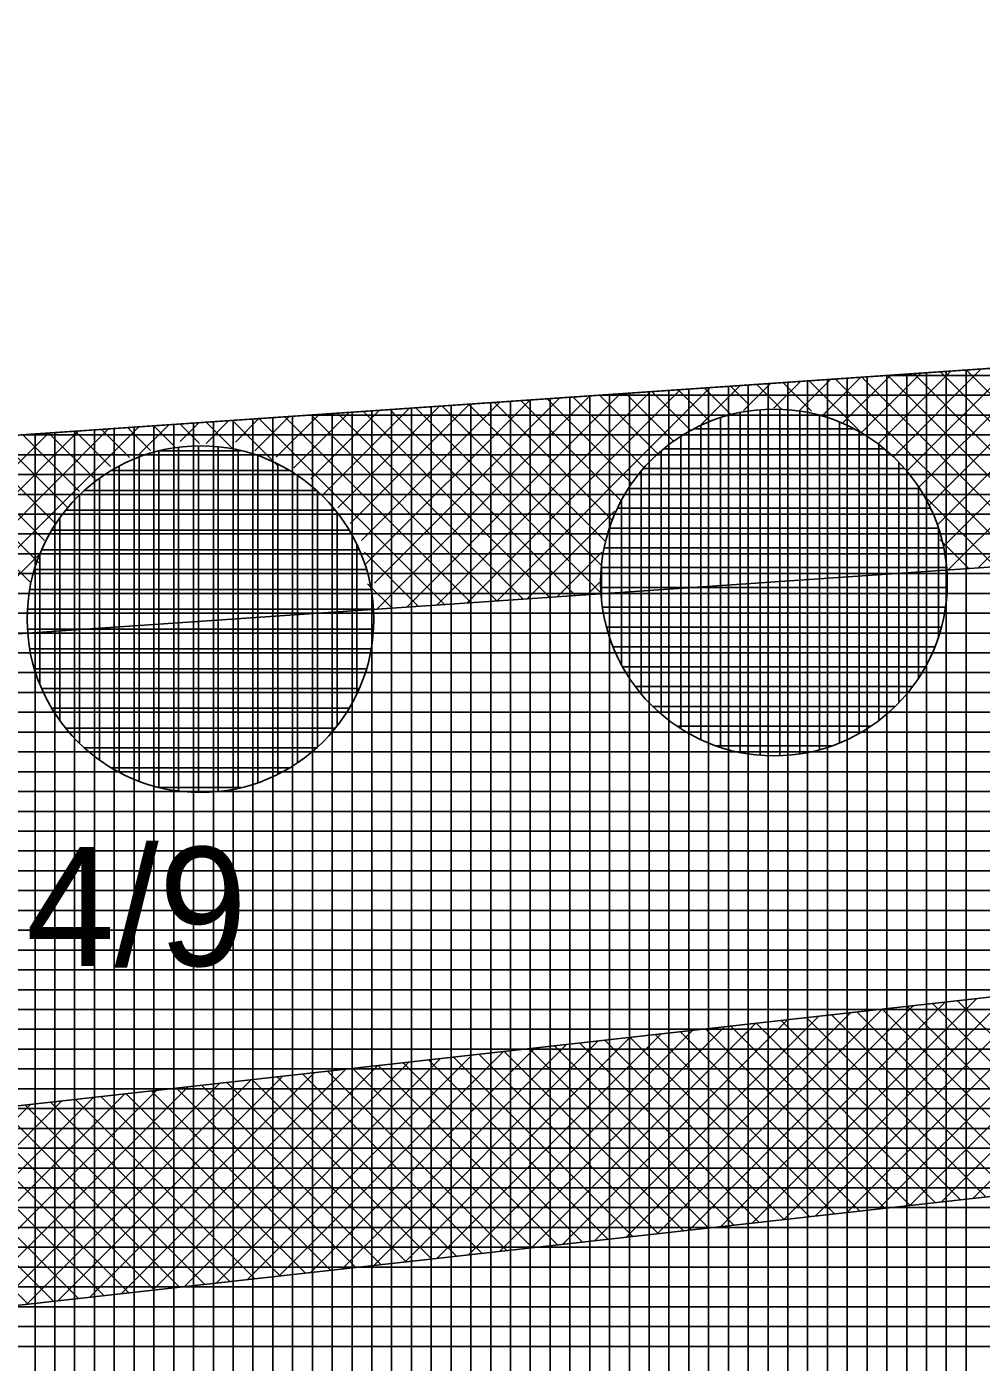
# Model space of a CAD drawing. Extents: x -565346 to -564154, y -1097386 to -1095620.
# Drawn here: x -565162 to -565152.37, y -1095857.9 to -1095844.42 of the extents above; entities that cross this region are included whole.
import ezdxf

# ---------------------------------------------------------------- set-up
doc = ezdxf.new("R2010")
doc.units = 0
for name, color, linetype in [('Vrstva 13', 7, 'Continuous'), ('Vrstva 40', 7, 'Continuous'), ('Vrstva 41', 7, 'Continuous'), ('Vrstva 42', 7, 'Continuous'), ('Vrstva 43', 7, 'Continuous'), ('Vrstva 44', 7, 'Continuous')]:
    doc.layers.add(name, color=color, linetype=linetype)

msp = doc.modelspace()

# ---------------------------------------------------------------- linework, layer by layer
at = {"layer": 'Vrstva 13'}
msp.add_line((-565188.3, -1095850.34), (-565130.42, -1095846.37), dxfattribs=at)
at = {"layer": 'Vrstva 41'}
for p, q in [((-565152.067, -1095847.855), (-565153.118, -1095848.906)), ((-565151.763, -1095847.834), (-565152.998, -1095849.069)), ((-565151.459, -1095847.813), (-565152.894, -1095849.248)), ((-565151.156, -1095847.792), (-565152.81, -1095849.447)), ((-565150.852, -1095847.771), (-565152.748, -1095849.667)), ((-565150.548, -1095847.751), (-565152.7, -1095849.903)), ((-565150.245, -1095847.73), (-565152.397, -1095849.882)), ((-565153.889, -1095847.98), (-565154.207, -1095848.298)), ((-565153.564, -1095848.534), (-565154.104, -1095847.994)), ((-565153.585, -1095847.959), (-565153.975, -1095848.349)), ((-565151.963, -1095849.852), (-565153.839, -1095847.976)), ((-565153.281, -1095847.938), (-565153.767, -1095848.423)), ((-565152.978, -1095847.917), (-565153.579, -1095848.518)), ((-565151.698, -1095849.834), (-565153.574, -1095847.958)), ((-565152.674, -1095847.896), (-565153.409, -1095848.631)), ((-565151.434, -1095849.816), (-565153.31, -1095847.94)), ((-565152.37, -1095847.876), (-565153.255, -1095848.761)), ((-565151.169, -1095849.798), (-565153.045, -1095847.922)), ((-565150.904, -1095849.779), (-565152.78, -1095847.904)), ((-565150.919, -1095849.482), (-565152.515, -1095847.886)), ((-565156.014, -1095848.126), (-565158.167, -1095850.278)), ((-565155.711, -1095848.105), (-565157.863, -1095850.257)), ((-565155.407, -1095848.084), (-565157.559, -1095850.236)), ((-565155.103, -1095848.063), (-565157.256, -1095850.215)), ((-565155.474, -1095848.604), (-565155.956, -1095848.122)), ((-565155.3, -1095848.495), (-565155.692, -1095848.103)), ((-565155.108, -1095848.404), (-565155.427, -1095848.085)), ((-565154.8, -1095848.042), (-565155.194, -1095848.436)), ((-565154.895, -1095848.335), (-565155.162, -1095848.067)), ((-565154.711, -1095848.236), (-565154.898, -1095848.049)), ((-565154.496, -1095848.021), (-565154.767, -1095848.293)), ((-565154.382, -1095848.282), (-565154.633, -1095848.031)), ((-565154.192, -1095848.001), (-565154.461, -1095848.269)), ((-565154.08, -1095848.3), (-565154.368, -1095848.013)), ((-565157.836, -1095848.251), (-565158.863, -1095849.277)), ((-565157.533, -1095848.23), (-565158.737, -1095849.433)), ((-565157.229, -1095848.209), (-565158.625, -1095849.605)), ((-565156.925, -1095848.188), (-565158.579, -1095849.841)), ((-565156.622, -1095848.167), (-565158.492, -1095850.038)), ((-565156.318, -1095848.146), (-565158.47, -1095850.298)), ((-565156.198, -1095850.143), (-565158.074, -1095848.267)), ((-565156.201, -1095849.857), (-565157.809, -1095848.249)), ((-565156.16, -1095849.615), (-565157.545, -1095848.23)), ((-565156.093, -1095849.4), (-565157.28, -1095848.212)), ((-565156.004, -1095849.206), (-565157.015, -1095848.194)), ((-565155.896, -1095849.03), (-565156.75, -1095848.176)), ((-565155.772, -1095848.872), (-565156.486, -1095848.158)), ((-565155.631, -1095848.73), (-565156.221, -1095848.14)), ((-565159.962, -1095848.396), (-565160.193, -1095848.627)), ((-565159.465, -1095848.855), (-565159.927, -1095848.394)), ((-565159.659, -1095848.375), (-565159.897, -1095848.613)), ((-565159.355, -1095848.355), (-565159.7, -1095848.7)), ((-565157.786, -1095850.252), (-565159.662, -1095848.376)), ((-565159.051, -1095848.334), (-565159.484, -1095848.766)), ((-565157.522, -1095850.233), (-565159.397, -1095848.358)), ((-565158.748, -1095848.313), (-565159.307, -1095848.873)), ((-565158.444, -1095848.292), (-565159.136, -1095848.984)), ((-565157.257, -1095850.215), (-565159.133, -1095848.339)), ((-565158.14, -1095848.271), (-565159.004, -1095849.136)), ((-565156.992, -1095850.197), (-565158.868, -1095848.321)), ((-565156.727, -1095850.179), (-565158.603, -1095848.303)), ((-565156.463, -1095850.161), (-565158.339, -1095848.285)), ((-565161.784, -1095848.521), (-565163.936, -1095850.673)), ((-565161.481, -1095848.5), (-565163.633, -1095850.653)), ((-565161.177, -1095848.48), (-565163.329, -1095850.632)), ((-565160.873, -1095848.459), (-565163.025, -1095850.611)), ((-565161.31, -1095848.99), (-565161.78, -1095848.521)), ((-565161.159, -1095848.859), (-565161.515, -1095848.503)), ((-565160.967, -1095848.767), (-565161.25, -1095848.485)), ((-565160.756, -1095848.696), (-565160.985, -1095848.466)), ((-565160.57, -1095848.438), (-565160.871, -1095848.739)), ((-565160.51, -1095848.66), (-565160.721, -1095848.448)), ((-565160.258, -1095848.628), (-565160.456, -1095848.43)), ((-565160.266, -1095848.417), (-565160.454, -1095848.606)), ((-565159.922, -1095848.682), (-565160.191, -1095848.412)), ((-565161.964, -1095850.034), (-565163.368, -1095848.63)), ((-565161.882, -1095849.832), (-565163.103, -1095848.612)), ((-565161.826, -1095849.606), (-565162.838, -1095848.594)), ((-565161.715, -1095849.435), (-565162.574, -1095848.575)), ((-565161.593, -1095849.273), (-565162.309, -1095848.557)), ((-565161.472, -1095849.112), (-565162.044, -1095848.539)), ((-565152.228, -1095849.87), (-565152.919, -1095849.179)), ((-565156.069, -1095849.311), (-565156.952, -1095850.194)), ((-565152.492, -1095849.888), (-565152.785, -1095849.595)), ((-565158.051, -1095850.27), (-565158.595, -1095849.725)), ((-565156.197, -1095849.723), (-565156.648, -1095850.173)), ((-565161.886, -1095849.754), (-565162.722, -1095850.59)), ((-565158.316, -1095850.288), (-565158.562, -1095850.042)), ((-565156.221, -1095850.029), (-565156.345, -1095850.153)), ((-565150.821, -1095854.052), (-565153.087, -1095856.318)), ((-565150.502, -1095854.016), (-565152.768, -1095856.282)), ((-565150.184, -1095853.98), (-565152.45, -1095856.246)), ((-565152.095, -1095854.194), (-565154.361, -1095856.46)), ((-565151.776, -1095854.158), (-565154.042, -1095856.424)), ((-565151.458, -1095854.123), (-565153.724, -1095856.389)), ((-565151.139, -1095854.087), (-565153.405, -1095856.353)), ((-565153.05, -1095854.301), (-565155.316, -1095856.567)), ((-565152.732, -1095854.265), (-565154.998, -1095856.531)), ((-565152.413, -1095854.23), (-565154.679, -1095856.496)), ((-565151.305, -1095856.118), (-565153.115, -1095854.308)), ((-565151.05, -1095856.09), (-565152.86, -1095854.28)), ((-565150.796, -1095856.061), (-565152.606, -1095854.251)), ((-565154.324, -1095854.443), (-565156.59, -1095856.709)), ((-565154.006, -1095854.408), (-565156.271, -1095856.674)), ((-565153.687, -1095854.372), (-565155.953, -1095856.638)), ((-565153.369, -1095854.337), (-565155.635, -1095856.602)), ((-565152.577, -1095856.26), (-565154.387, -1095854.45)), ((-565152.322, -1095856.232), (-565154.132, -1095854.422)), ((-565152.068, -1095856.204), (-565153.878, -1095854.394)), ((-565151.814, -1095856.175), (-565153.624, -1095854.365)), ((-565151.559, -1095856.147), (-565153.369, -1095854.337)), ((-565155.598, -1095854.586), (-565157.864, -1095856.852)), ((-565155.279, -1095854.55), (-565157.545, -1095856.816)), ((-565154.961, -1095854.515), (-565157.227, -1095856.781)), ((-565154.642, -1095854.479), (-565156.908, -1095856.745)), ((-565153.849, -1095856.403), (-565155.659, -1095854.593)), ((-565153.594, -1095856.374), (-565155.404, -1095854.564)), ((-565153.34, -1095856.346), (-565155.15, -1095854.536)), ((-565153.085, -1095856.317), (-565154.896, -1095854.507)), ((-565152.831, -1095856.289), (-565154.641, -1095854.479)), ((-565156.872, -1095854.728), (-565159.138, -1095856.994)), ((-565156.553, -1095854.693), (-565158.819, -1095856.959)), ((-565156.235, -1095854.657), (-565158.501, -1095856.923)), ((-565155.916, -1095854.622), (-565158.182, -1095856.887)), ((-565155.121, -1095856.545), (-565156.931, -1095854.735)), ((-565154.866, -1095856.517), (-565156.676, -1095854.707)), ((-565154.612, -1095856.488), (-565156.422, -1095854.678)), ((-565154.357, -1095856.46), (-565156.167, -1095854.65)), ((-565154.103, -1095856.431), (-565155.913, -1095854.621)), ((-565158.146, -1095854.871), (-565160.412, -1095857.137)), ((-565157.827, -1095854.835), (-565160.093, -1095857.101)), ((-565157.509, -1095854.8), (-565159.775, -1095857.066)), ((-565157.19, -1095854.764), (-565159.456, -1095857.03)), ((-565156.138, -1095856.659), (-565157.948, -1095854.849)), ((-565155.884, -1095856.63), (-565157.694, -1095854.82)), ((-565155.629, -1095856.602), (-565157.439, -1095854.792)), ((-565155.375, -1095856.573), (-565157.185, -1095854.763)), ((-565159.101, -1095854.978), (-565161.367, -1095857.244)), ((-565158.783, -1095854.942), (-565161.048, -1095857.208)), ((-565158.464, -1095854.907), (-565160.73, -1095857.172)), ((-565157.41, -1095856.801), (-565159.22, -1095854.991)), ((-565157.156, -1095856.773), (-565158.966, -1095854.963)), ((-565156.901, -1095856.744), (-565158.711, -1095854.934)), ((-565156.647, -1095856.716), (-565158.457, -1095854.906)), ((-565156.393, -1095856.687), (-565158.203, -1095854.877)), ((-565160.375, -1095855.12), (-565162.641, -1095857.386)), ((-565160.056, -1095855.085), (-565162.322, -1095857.351)), ((-565159.738, -1095855.049), (-565162.004, -1095857.315)), ((-565159.419, -1095855.013), (-565161.685, -1095857.279)), ((-565158.682, -1095856.943), (-565160.492, -1095855.133)), ((-565158.428, -1095856.915), (-565160.238, -1095855.105)), ((-565158.173, -1095856.886), (-565159.983, -1095855.076)), ((-565157.919, -1095856.858), (-565159.729, -1095855.048)), ((-565157.664, -1095856.83), (-565159.475, -1095855.02)), ((-565161.649, -1095855.263), (-565163.915, -1095857.529)), ((-565161.33, -1095855.227), (-565163.596, -1095857.493)), ((-565161.012, -1095855.191), (-565163.278, -1095857.457)), ((-565160.693, -1095855.156), (-565162.959, -1095857.422)), ((-565159.954, -1095857.086), (-565161.764, -1095855.276)), ((-565159.7, -1095857.057), (-565161.51, -1095855.247)), ((-565159.445, -1095857.029), (-565161.255, -1095855.219)), ((-565159.191, -1095857), (-565161.001, -1095855.19)), ((-565158.936, -1095856.972), (-565160.746, -1095855.162)), ((-565161.967, -1095855.298), (-565164.233, -1095857.564)), ((-565160.972, -1095857.199), (-565162.782, -1095855.389)), ((-565160.717, -1095857.171), (-565162.527, -1095855.361)), ((-565160.463, -1095857.143), (-565162.273, -1095855.333)), ((-565160.208, -1095857.114), (-565162.018, -1095855.304)), ((-565161.989, -1095857.313), (-565163.799, -1095855.503)), ((-565161.735, -1095857.285), (-565163.545, -1095855.475)), ((-565161.48, -1095857.256), (-565163.29, -1095855.446)), ((-565161.226, -1095857.228), (-565163.036, -1095855.418))]:
    msp.add_line(p, q, dxfattribs=at)
at = {"layer": 'Vrstva 42'}
for points in [[(-565167.333, -1095848.902), (-565167.196, -1095850.897), (-565130.283, -1095848.365), (-565067.38, -1095840.074), (-565067.641, -1095838.091), (-565130.42, -1095846.37)], [(-565167.118, -1095855.874), (-565166.896, -1095857.862), (-565066.434, -1095846.625), (-565066.656, -1095844.637)]]:
    msp.add_lwpolyline(points, close=True, dxfattribs=at)
at = {"layer": 'Vrstva 43'}
for p, q in [((-565154.12, -1095847.996), (-565154.12, -1095862.599)), ((-565153.92, -1095847.982), (-565153.92, -1095862.576)), ((-565153.72, -1095847.968), (-565153.72, -1095862.554)), ((-565153.52, -1095847.954), (-565153.52, -1095862.531)), ((-565153.32, -1095847.941), (-565153.32, -1095862.509)), ((-565052.825, -1095847.94), (-565153.31, -1095847.94)), ((-565153.12, -1095847.927), (-565153.12, -1095862.487)), ((-565152.92, -1095847.913), (-565152.92, -1095862.464)), ((-565152.72, -1095847.9), (-565152.72, -1095862.442)), ((-565152.52, -1095847.886), (-565152.52, -1095862.42)), ((-565156.12, -1095848.133), (-565156.12, -1095862.822)), ((-565155.92, -1095848.119), (-565155.92, -1095862.8)), ((-565155.72, -1095848.105), (-565155.72, -1095862.777)), ((-565155.52, -1095848.092), (-565155.52, -1095862.755)), ((-565155.32, -1095848.078), (-565155.32, -1095862.733)), ((-565155.12, -1095848.064), (-565155.12, -1095862.71)), ((-565154.92, -1095848.05), (-565154.92, -1095862.688)), ((-565154.72, -1095848.037), (-565154.72, -1095862.666)), ((-565154.52, -1095848.023), (-565154.52, -1095862.643)), ((-565154.32, -1095848.009), (-565154.32, -1095862.621)), ((-565157.92, -1095848.256), (-565157.92, -1095863.024)), ((-565157.72, -1095848.243), (-565157.72, -1095863.001)), ((-565157.52, -1095848.229), (-565157.52, -1095862.979)), ((-565157.32, -1095848.215), (-565157.32, -1095862.956)), ((-565157.12, -1095848.201), (-565157.12, -1095862.934)), ((-565156.92, -1095848.188), (-565156.92, -1095862.912)), ((-565156.72, -1095848.174), (-565156.72, -1095862.889)), ((-565156.52, -1095848.16), (-565156.52, -1095862.867)), ((-565156.32, -1095848.146), (-565156.32, -1095862.845)), ((-565052.826, -1095848.14), (-565156.225, -1095848.14)), ((-565159.92, -1095848.393), (-565159.92, -1095863.247)), ((-565159.72, -1095848.38), (-565159.72, -1095863.225)), ((-565159.52, -1095848.366), (-565159.52, -1095863.203)), ((-565159.32, -1095848.352), (-565159.32, -1095863.18)), ((-565052.826, -1095848.34), (-565159.141, -1095848.34)), ((-565159.12, -1095848.339), (-565159.12, -1095863.158)), ((-565158.92, -1095848.325), (-565158.92, -1095863.135)), ((-565158.72, -1095848.311), (-565158.72, -1095863.113)), ((-565158.52, -1095848.297), (-565158.52, -1095863.091)), ((-565158.32, -1095848.284), (-565158.32, -1095863.068)), ((-565158.12, -1095848.27), (-565158.12, -1095863.046)), ((-565161.92, -1095848.531), (-565161.92, -1095863.471)), ((-565161.72, -1095848.517), (-565161.72, -1095863.449)), ((-565161.52, -1095848.503), (-565161.52, -1095863.426)), ((-565161.32, -1095848.489), (-565161.32, -1095863.404)), ((-565161.12, -1095848.476), (-565161.12, -1095863.382)), ((-565160.92, -1095848.462), (-565160.92, -1095863.359)), ((-565160.72, -1095848.448), (-565160.72, -1095863.337)), ((-565160.52, -1095848.435), (-565160.52, -1095863.314)), ((-565160.32, -1095848.421), (-565160.32, -1095863.292)), ((-565160.12, -1095848.407), (-565160.12, -1095863.27)), ((-565052.827, -1095848.54), (-565162.057, -1095848.54)), ((-565052.828, -1095848.74), (-565164.973, -1095848.74)), ((-565052.829, -1095848.94), (-565167.889, -1095848.94)), ((-565052.83, -1095849.14), (-565170.805, -1095849.14)), ((-565052.831, -1095849.34), (-565173.721, -1095849.34)), ((-565052.832, -1095849.54), (-565176.637, -1095849.54)), ((-565052.833, -1095849.74), (-565179.552, -1095849.74)), ((-565052.834, -1095849.94), (-565182.468, -1095849.94)), ((-565052.835, -1095850.14), (-565185.384, -1095850.14)), ((-565052.836, -1095850.34), (-565188.3, -1095850.34)), ((-565052.837, -1095850.54), (-565189.769, -1095850.54)), ((-565052.838, -1095850.74), (-565191.238, -1095850.74)), ((-565052.838, -1095850.94), (-565192.707, -1095850.94)), ((-565052.839, -1095851.14), (-565194.176, -1095851.14)), ((-565053.466, -1095851.34), (-565195.645, -1095851.34)), ((-565055.254, -1095851.54), (-565197.114, -1095851.54)), ((-565057.042, -1095851.74), (-565198.583, -1095851.74)), ((-565058.83, -1095851.94), (-565200.052, -1095851.94)), ((-565060.618, -1095852.14), (-565201.522, -1095852.14)), ((-565062.406, -1095852.34), (-565202.991, -1095852.34)), ((-565064.194, -1095852.54), (-565204.46, -1095852.54)), ((-565065.982, -1095852.74), (-565205.929, -1095852.74)), ((-565067.77, -1095852.94), (-565207.398, -1095852.94)), ((-565069.558, -1095853.14), (-565208.867, -1095853.14)), ((-565071.346, -1095853.34), (-565210.336, -1095853.34)), ((-565073.134, -1095853.54), (-565211.805, -1095853.54)), ((-565074.922, -1095853.74), (-565213.274, -1095853.74)), ((-565076.711, -1095853.94), (-565214.743, -1095853.94)), ((-565078.499, -1095854.14), (-565216.212, -1095854.14)), ((-565080.287, -1095854.34), (-565217.681, -1095854.34)), ((-565082.075, -1095854.54), (-565219.15, -1095854.54)), ((-565083.863, -1095854.74), (-565220.619, -1095854.74)), ((-565085.651, -1095854.94), (-565222.088, -1095854.94)), ((-565087.439, -1095855.14), (-565223.557, -1095855.14)), ((-565089.227, -1095855.34), (-565225.027, -1095855.34)), ((-565091.015, -1095855.54), (-565226.496, -1095855.54)), ((-565092.803, -1095855.74), (-565227.965, -1095855.74)), ((-565094.591, -1095855.94), (-565229.434, -1095855.94)), ((-565096.379, -1095856.14), (-565230.903, -1095856.14)), ((-565098.167, -1095856.34), (-565237.801, -1095856.34)), ((-565099.955, -1095856.54), (-565246.509, -1095856.54)), ((-565101.743, -1095856.74), (-565255.217, -1095856.74)), ((-565103.531, -1095856.94), (-565263.925, -1095856.94)), ((-565105.319, -1095857.14), (-565272.634, -1095857.14)), ((-565107.107, -1095857.34), (-565281.342, -1095857.34)), ((-565108.895, -1095857.54), (-565290.05, -1095857.54)), ((-565110.683, -1095857.74), (-565298.758, -1095857.74))]:
    msp.add_line(p, q, dxfattribs=at)
msp.add_lwpolyline([(-565311.82, -1095858.04), (-565322.62, -1095856.13), (-565322.28, -1095873.28), (-565318.28, -1095873.19), (-565230.93, -1095871.19), (-565052.84, -1095851.27), (-565052.77, -1095836.13), (-565130.42, -1095846.37), (-565188.3, -1095850.34), (-565231.27, -1095856.19)], close=True, dxfattribs=at)
at = {"layer": 'Vrstva 44'}
for p, q in [((-565155, -1095848.367), (-565155, -1095851.693)), ((-565154.8, -1095848.315), (-565154.8, -1095851.745)), ((-565154.6, -1095848.286), (-565154.6, -1095851.772)), ((-565154.4, -1095848.282), (-565154.4, -1095851.777)), ((-565154.2, -1095848.301), (-565154.2, -1095851.76)), ((-565154, -1095848.343), (-565154, -1095851.718)), ((-565155.27, -1095848.48), (-565153.649, -1095848.48)), ((-565155.2, -1095848.446), (-565155.2, -1095851.614)), ((-565153.8, -1095848.41), (-565153.8, -1095851.649)), ((-565153.6, -1095848.508), (-565153.6, -1095851.552)), ((-565160.47, -1095848.666), (-565160.47, -1095852.136)), ((-565160.27, -1095848.652), (-565160.27, -1095852.149)), ((-565160.07, -1095848.66), (-565160.07, -1095852.139)), ((-565155.4, -1095848.555), (-565155.4, -1095851.506)), ((-565153.4, -1095848.64), (-565153.4, -1095851.422)), ((-565160.87, -1095848.764), (-565160.87, -1095852.035)), ((-565160.67, -1095848.703), (-565160.67, -1095852.098)), ((-565160.657, -1095848.7), (-565159.842, -1095848.7)), ((-565159.87, -1095848.693), (-565159.87, -1095852.106)), ((-565159.67, -1095848.751), (-565159.67, -1095852.05)), ((-565155.6, -1095848.705), (-565155.6, -1095851.355)), ((-565155.571, -1095848.68), (-565153.347, -1095848.68)), ((-565161.149, -1095848.9), (-565159.352, -1095848.9)), ((-565161.07, -1095848.856), (-565161.07, -1095851.945)), ((-565159.47, -1095848.835), (-565159.47, -1095851.966)), ((-565155.8, -1095848.907), (-565155.8, -1095851.154)), ((-565155.778, -1095848.88), (-565153.143, -1095848.88)), ((-565153.2, -1095848.818), (-565153.2, -1095851.242)), ((-565161.27, -1095848.98), (-565161.27, -1095851.82)), ((-565159.27, -1095848.951), (-565159.27, -1095851.847)), ((-565153, -1095849.067), (-565153, -1095850.991)), ((-565161.47, -1095849.147), (-565161.47, -1095851.654)), ((-565161.42, -1095849.1), (-565159.081, -1095849.1)), ((-565159.07, -1095849.11), (-565159.07, -1095851.692)), ((-565156, -1095849.203), (-565156, -1095850.858)), ((-565155.927, -1095849.08), (-565152.992, -1095849.08)), ((-565161.609, -1095849.3), (-565158.89, -1095849.3)), ((-565158.87, -1095849.327), (-565158.87, -1095851.474)), ((-565156.041, -1095849.28), (-565152.881, -1095849.28)), ((-565161.67, -1095849.378), (-565161.67, -1095851.422)), ((-565156.12, -1095849.48), (-565152.799, -1095849.48)), ((-565152.8, -1095849.478), (-565152.8, -1095850.578)), ((-565161.75, -1095849.5), (-565158.751, -1095849.5)), ((-565161.87, -1095849.743), (-565161.87, -1095851.057)), ((-565161.852, -1095849.7), (-565158.646, -1095849.7)), ((-565158.67, -1095849.652), (-565158.67, -1095851.151)), ((-565156.173, -1095849.68), (-565152.747, -1095849.68)), ((-565156.202, -1095849.88), (-565152.718, -1095849.88)), ((-565156.2, -1095849.863), (-565156.2, -1095850.198)), ((-565161.925, -1095849.9), (-565158.574, -1095849.9)), ((-565161.973, -1095850.1), (-565158.528, -1095850.1)), ((-565156.208, -1095850.08), (-565152.713, -1095850.08)), ((-565156.192, -1095850.28), (-565152.729, -1095850.28)), ((-565161.997, -1095850.3), (-565158.505, -1095850.3)), ((-565161.996, -1095850.5), (-565158.504, -1095850.5)), ((-565156.149, -1095850.48), (-565152.769, -1095850.48)), ((-565156.083, -1095850.68), (-565152.837, -1095850.68)), ((-565161.972, -1095850.7), (-565158.527, -1095850.7)), ((-565161.925, -1095850.9), (-565158.575, -1095850.9)), ((-565155.989, -1095850.88), (-565152.933, -1095850.88)), ((-565155.858, -1095851.08), (-565153.06, -1095851.08)), ((-565161.853, -1095851.1), (-565158.648, -1095851.1)), ((-565161.749, -1095851.3), (-565158.75, -1095851.3)), ((-565155.684, -1095851.28), (-565153.238, -1095851.28)), ((-565161.609, -1095851.5), (-565158.891, -1095851.5)), ((-565155.437, -1095851.48), (-565153.484, -1095851.48)), ((-565161.419, -1095851.7), (-565159.079, -1095851.7)), ((-565155.037, -1095851.68), (-565153.88, -1095851.68)), ((-565161.148, -1095851.9), (-565159.349, -1095851.9)), ((-565160.662, -1095852.1), (-565159.841, -1095852.1))]:
    msp.add_line(p, q, dxfattribs=at)
for centre in [(-565154.46, -1095850.03), (-565160.25, -1095850.4)]:
    msp.add_circle(centre, 1.75, dxfattribs=at)

# ---------------------------------------------------------------- texts
at = {"layer": 'Vrstva 40'}
msp.add_text('4/9', height=1.2, dxfattribs=at).set_placement((-565162.01, -1095853.9))

doc.saveas('drawing.dxf')
